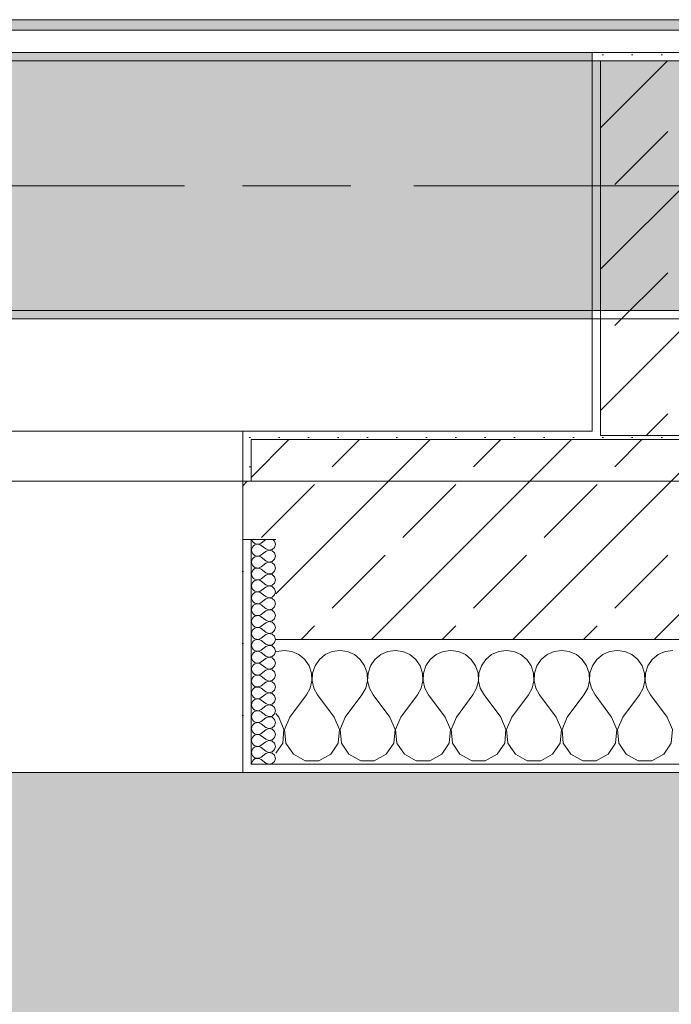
# Model space of a CAD drawing. Header units: metres. Extents: x -3.6 to 84.5, y -11 to 16.8.
# Tile 310 of 361: x 57.3 to 58.1, y -0.4 to 0.7. Entities that reach past the tile are written whole.
import ezdxf

# ---------------------------------------------------------------- set-up
doc = ezdxf.new("R2010")
doc.units = ezdxf.units.M
doc.header["$MEASUREMENT"] = 0
doc.linetypes.add('Achse', pattern=[0.2, 0.1, -0.05, 0, -0.05])
doc.linetypes.add('Strichlinie doppelt', pattern=[0.546806, 0.264583, -0.105833, 0.070556, -0.105833])
for name, color, linetype in [('302 - Elemente.Schraffur', 7, 'Continuous'), ('451 - Universal.Achsen Raster', 7, 'Continuous'), ('604 - Struktur.Wand Aussen', 7, 'Continuous'), ('607 - Struktur.Stütze', 7, 'Continuous'), ('608 - Struktur.Träger', 7, 'Continuous'), ('Neubau_653 - Abdeckung.TB Verkofferung', 7, 'Continuous')]:
    doc.layers.add(name, color=color, linetype=linetype)
pattern_1 = [(45, (0, 0), (-0.01767767, 0.01767767), [0, -0.025])]
pattern_2 = [(45, (0, 0), (-0.08485281, 0.08485281), []), (45, (-0.04243, 0.04243), (-0.08485281, 0.08485281), [0.09, -0.03])]
pattern_3 = [(0, (0, 0), (0, 0.08660254), [0, -0.05]), (0, (0.025, 0.0433), (0, 0.08660254), [0, -0.05])]

# ---------------------------------------------------------------- blocks, each defined once
blk = doc.blocks.new('*X90')
at = {"layer": '604 - Struktur.Wand Aussen', "color": 7, "linetype": 'Continuous', "lineweight": 5}
for p, q in [((57.5909, -0.0096), (57.59, -0.01)), ((57.6, -0.0083), (57.5909, -0.0096)), ((57.6091, -0.0096), (57.6, -0.0083)), ((57.6175, -0.0133), (57.6091, -0.0096)), ((57.6576, -0.0096), (57.6491, -0.0133)), ((57.6667, -0.0083), (57.6576, -0.0096)), ((57.6758, -0.0096), (57.6667, -0.0083)), ((57.6842, -0.0133), (57.6758, -0.0096)), ((57.7242, -0.0096), (57.7158, -0.0133)), ((57.7333, -0.0083), (57.7242, -0.0096)), ((57.7424, -0.0096), (57.7333, -0.0083)), ((57.7509, -0.0133), (57.7424, -0.0096)), ((57.7909, -0.0096), (57.7825, -0.0133)), ((57.8, -0.0083), (57.7909, -0.0096)), ((57.8091, -0.0096), (57.8, -0.0083)), ((57.8175, -0.0133), (57.8091, -0.0096)), ((57.8576, -0.0096), (57.8491, -0.0133)), ((57.8667, -0.0083), (57.8576, -0.0096)), ((57.8758, -0.0096), (57.8667, -0.0083)), ((57.8842, -0.0133), (57.8758, -0.0096)), ((57.9242, -0.0096), (57.9158, -0.0133)), ((57.9333, -0.0083), (57.9242, -0.0096)), ((57.9424, -0.0096), (57.9333, -0.0083)), ((57.9509, -0.0133), (57.9424, -0.0096)), ((57.9909, -0.0096), (57.9825, -0.0133)), ((58, -0.0083), (57.9909, -0.0096)), ((58.0091, -0.0096), (58, -0.0083)), ((58.0175, -0.0133), (58.0091, -0.0096)), ((58.0576, -0.0096), (58.0491, -0.0133)), ((58.0667, -0.0083), (58.0576, -0.0096)), ((57.6246, -0.0192), (57.6175, -0.0133)), ((57.6298, -0.0268), (57.6246, -0.0192)), ((57.6421, -0.0192), (57.6369, -0.0268)), ((57.6491, -0.0133), (57.6421, -0.0192)), ((57.6913, -0.0192), (57.6842, -0.0133)), ((57.6965, -0.0268), (57.6913, -0.0192)), ((57.7087, -0.0192), (57.7035, -0.0268)), ((57.7158, -0.0133), (57.7087, -0.0192)), ((57.7579, -0.0192), (57.7509, -0.0133)), ((57.7631, -0.0268), (57.7579, -0.0192)), ((57.7754, -0.0192), (57.7702, -0.0268)), ((57.7825, -0.0133), (57.7754, -0.0192)), ((57.8246, -0.0192), (57.8175, -0.0133)), ((57.8298, -0.0268), (57.8246, -0.0192)), ((57.8421, -0.0192), (57.8369, -0.0268)), ((57.8491, -0.0133), (57.8421, -0.0192)), ((57.8913, -0.0192), (57.8842, -0.0133)), ((57.8965, -0.0268), (57.8913, -0.0192)), ((57.9087, -0.0192), (57.9035, -0.0268)), ((57.9158, -0.0133), (57.9087, -0.0192)), ((57.9579, -0.0192), (57.9509, -0.0133)), ((57.9631, -0.0268), (57.9579, -0.0192)), ((57.9754, -0.0192), (57.9702, -0.0268)), ((57.9825, -0.0133), (57.9754, -0.0192)), ((58.0246, -0.0192), (58.0175, -0.0133)), ((58.0298, -0.0268), (58.0246, -0.0192)), ((58.0421, -0.0192), (58.0369, -0.0268)), ((58.0491, -0.0133), (58.0421, -0.0192)), ((57.6328, -0.0355), (57.6298, -0.0268)), ((57.6332, -0.0447), (57.6328, -0.0355)), ((57.6339, -0.0355), (57.6335, -0.0447)), ((57.6369, -0.0268), (57.6339, -0.0355)), ((57.6994, -0.0355), (57.6965, -0.0268)), ((57.6999, -0.0447), (57.6994, -0.0355)), ((57.7006, -0.0355), (57.7001, -0.0447)), ((57.7035, -0.0268), (57.7006, -0.0355)), ((57.7661, -0.0355), (57.7631, -0.0268)), ((57.7665, -0.0447), (57.7661, -0.0355)), ((57.7672, -0.0355), (57.7668, -0.0447)), ((57.7702, -0.0268), (57.7672, -0.0355)), ((57.8328, -0.0355), (57.8298, -0.0268)), ((57.8332, -0.0447), (57.8328, -0.0355)), ((57.8339, -0.0355), (57.8335, -0.0447)), ((57.8369, -0.0268), (57.8339, -0.0355)), ((57.8994, -0.0355), (57.8965, -0.0268)), ((57.8999, -0.0447), (57.8994, -0.0355)), ((57.9006, -0.0355), (57.9001, -0.0447)), ((57.9035, -0.0268), (57.9006, -0.0355)), ((57.9661, -0.0355), (57.9631, -0.0268)), ((57.9665, -0.0447), (57.9661, -0.0355)), ((57.9672, -0.0355), (57.9668, -0.0447)), ((57.9702, -0.0268), (57.9672, -0.0355)), ((58.0328, -0.0355), (58.0298, -0.0268)), ((58.0332, -0.0447), (58.0328, -0.0355)), ((58.0339, -0.0355), (58.0335, -0.0447)), ((58.0369, -0.0268), (58.0339, -0.0355)), ((57.6311, -0.0536), (57.6332, -0.0447)), ((57.6335, -0.0447), (57.6355, -0.0536)), ((57.6978, -0.0536), (57.6999, -0.0447)), ((57.7001, -0.0447), (57.7022, -0.0536)), ((57.7645, -0.0536), (57.7665, -0.0447)), ((57.7668, -0.0447), (57.7689, -0.0536)), ((57.8311, -0.0536), (57.8332, -0.0447)), ((57.8335, -0.0447), (57.8355, -0.0536)), ((57.8978, -0.0536), (57.8999, -0.0447)), ((57.9001, -0.0447), (57.9022, -0.0536)), ((57.9645, -0.0536), (57.9665, -0.0447)), ((57.9668, -0.0447), (57.9689, -0.0536)), ((58.0311, -0.0536), (58.0332, -0.0447)), ((58.0335, -0.0447), (58.0355, -0.0536)), ((57.6267, -0.0617), (57.6311, -0.0536)), ((57.6355, -0.0536), (57.64, -0.0617)), ((57.6933, -0.0617), (57.6978, -0.0536)), ((57.7022, -0.0536), (57.7067, -0.0617)), ((57.76, -0.0617), (57.7645, -0.0536)), ((57.7689, -0.0536), (57.7733, -0.0617)), ((57.8267, -0.0617), (57.8311, -0.0536)), ((57.8355, -0.0536), (57.84, -0.0617)), ((57.8933, -0.0617), (57.8978, -0.0536)), ((57.9022, -0.0536), (57.9067, -0.0617)), ((57.96, -0.0617), (57.9645, -0.0536)), ((57.9689, -0.0536), (57.9733, -0.0617)), ((58.0267, -0.0617), (58.0311, -0.0536)), ((58.0355, -0.0536), (58.04, -0.0617)), ((57.6067, -0.0883), (57.6267, -0.0617)), ((57.66, -0.0883), (57.64, -0.0617)), ((57.6733, -0.0883), (57.6933, -0.0617)), ((57.7267, -0.0883), (57.7067, -0.0617)), ((57.74, -0.0883), (57.76, -0.0617)), ((57.7933, -0.0883), (57.7733, -0.0617)), ((57.8067, -0.0883), (57.8267, -0.0617)), ((57.86, -0.0883), (57.84, -0.0617)), ((57.8733, -0.0883), (57.8933, -0.0617)), ((57.9267, -0.0883), (57.9067, -0.0617)), ((57.94, -0.0883), (57.96, -0.0617)), ((57.9933, -0.0883), (57.9733, -0.0617)), ((58.0067, -0.0883), (58.0267, -0.0617)), ((58.06, -0.0883), (58.04, -0.0617)), ((57.5933, -0.0883), (57.59, -0.0839)), ((57.5996, -0.1033), (57.5933, -0.0883)), ((57.6067, -0.0883), (57.6004, -0.1033)), ((57.6663, -0.1033), (57.66, -0.0883)), ((57.6733, -0.0883), (57.667, -0.1033)), ((57.733, -0.1033), (57.7267, -0.0883)), ((57.74, -0.0883), (57.7337, -0.1033)), ((57.7996, -0.1033), (57.7933, -0.0883)), ((57.8067, -0.0883), (57.8004, -0.1033)), ((57.8663, -0.1033), (57.86, -0.0883)), ((57.8733, -0.0883), (57.867, -0.1033)), ((57.933, -0.1033), (57.9267, -0.0883)), ((57.94, -0.0883), (57.9337, -0.1033)), ((57.9996, -0.1033), (57.9933, -0.0883)), ((58.0067, -0.0883), (58.0004, -0.1033)), ((58.0663, -0.1033), (58.06, -0.0883)), ((57.5981, -0.1195), (57.5996, -0.1033)), ((57.6004, -0.1033), (57.6019, -0.1195)), ((57.6648, -0.1195), (57.6663, -0.1033)), ((57.667, -0.1033), (57.6686, -0.1195)), ((57.7314, -0.1195), (57.733, -0.1033)), ((57.7337, -0.1033), (57.7352, -0.1195)), ((57.7981, -0.1195), (57.7996, -0.1033)), ((57.8004, -0.1033), (57.8019, -0.1195)), ((57.8648, -0.1195), (57.8663, -0.1033)), ((57.867, -0.1033), (57.8686, -0.1195)), ((57.9314, -0.1195), (57.933, -0.1033)), ((57.9337, -0.1033), (57.9352, -0.1195)), ((57.9981, -0.1195), (57.9996, -0.1033)), ((58.0004, -0.1033), (58.0019, -0.1195)), ((58.0648, -0.1195), (58.0663, -0.1033)), ((57.59, -0.1316), (57.5981, -0.1195)), ((57.6019, -0.1195), (57.6109, -0.133)), ((57.6558, -0.133), (57.6648, -0.1195)), ((57.6686, -0.1195), (57.6776, -0.133)), ((57.7224, -0.133), (57.7314, -0.1195)), ((57.7352, -0.1195), (57.7442, -0.133)), ((57.7891, -0.133), (57.7981, -0.1195)), ((57.8019, -0.1195), (57.8109, -0.133)), ((57.8558, -0.133), (57.8648, -0.1195)), ((57.8686, -0.1195), (57.8776, -0.133)), ((57.9224, -0.133), (57.9314, -0.1195)), ((57.9352, -0.1195), (57.9442, -0.133)), ((57.9891, -0.133), (57.9981, -0.1195)), ((58.0019, -0.1195), (58.0109, -0.133)), ((58.0558, -0.133), (58.0648, -0.1195)), ((57.6109, -0.133), (57.6252, -0.1407)), ((57.6252, -0.1407), (57.6415, -0.1407)), ((57.6415, -0.1407), (57.6558, -0.133)), ((57.6776, -0.133), (57.6919, -0.1407)), ((57.6919, -0.1407), (57.7081, -0.1407)), ((57.7081, -0.1407), (57.7224, -0.133)), ((57.7442, -0.133), (57.7585, -0.1407)), ((57.7585, -0.1407), (57.7748, -0.1407)), ((57.7748, -0.1407), (57.7891, -0.133)), ((57.8109, -0.133), (57.8252, -0.1407)), ((57.8252, -0.1407), (57.8415, -0.1407)), ((57.8415, -0.1407), (57.8558, -0.133)), ((57.8776, -0.133), (57.8919, -0.1407)), ((57.8919, -0.1407), (57.9081, -0.1407)), ((57.9081, -0.1407), (57.9224, -0.133)), ((57.9442, -0.133), (57.9585, -0.1407)), ((57.9585, -0.1407), (57.9748, -0.1407)), ((57.9748, -0.1407), (57.9891, -0.133)), ((58.0109, -0.133), (58.0252, -0.1407)), ((58.0252, -0.1407), (58.0415, -0.1407)), ((58.0415, -0.1407), (58.0558, -0.133))]:
    blk.add_line(p, q, dxfattribs=at)
blk = doc.blocks.new('*X120')
at = {"layer": '604 - Struktur.Wand Aussen', "color": 7, "linetype": 'Continuous', "lineweight": 5}
for p, q in [((57.5609, 0.125), (57.561, 0.1245)), ((57.561, 0.1245), (57.5618, 0.1227)), ((57.5618, 0.1227), (57.563, 0.1212)), ((57.563, 0.1212), (57.5647, 0.12)), ((57.5647, 0.1185), (57.563, 0.1174)), ((57.5647, 0.12), (57.5665, 0.1194)), ((57.5665, 0.1192), (57.5647, 0.1185)), ((57.5665, 0.1194), (57.5685, 0.1193)), ((57.5685, 0.1193), (57.5665, 0.1192)), ((57.5685, 0.1193), (57.5704, 0.1198)), ((57.5704, 0.1188), (57.5685, 0.1193)), ((57.5704, 0.1198), (57.5721, 0.1207)), ((57.5721, 0.1179), (57.5704, 0.1188)), ((57.5779, 0.125), (57.5721, 0.1207)), ((57.5882, 0.123), (57.5861, 0.125)), ((57.5893, 0.1193), (57.5882, 0.123)), ((57.5882, 0.1155), (57.5893, 0.1193)), ((57.561, 0.1141), (57.5607, 0.1121)), ((57.5607, 0.1121), (57.561, 0.1102)), ((57.5618, 0.1159), (57.561, 0.1141)), ((57.561, 0.1102), (57.5618, 0.1084)), ((57.563, 0.1174), (57.5618, 0.1159)), ((57.5618, 0.1084), (57.563, 0.1069)), ((57.563, 0.1069), (57.5647, 0.1058)), ((57.5779, 0.1136), (57.5721, 0.1179)), ((57.5779, 0.1107), (57.5721, 0.1064)), ((57.5779, 0.1136), (57.5815, 0.1122)), ((57.5815, 0.1121), (57.5779, 0.1107)), ((57.5815, 0.1122), (57.5853, 0.1129)), ((57.5853, 0.1114), (57.5815, 0.1121)), ((57.5853, 0.1129), (57.5882, 0.1155)), ((57.5882, 0.1088), (57.5853, 0.1114)), ((57.5893, 0.105), (57.5882, 0.1088)), ((57.561, 0.0998), (57.5607, 0.0979)), ((57.5607, 0.0979), (57.561, 0.0959)), ((57.5618, 0.1016), (57.561, 0.0998)), ((57.561, 0.0959), (57.5618, 0.0941)), ((57.563, 0.1031), (57.5618, 0.1016)), ((57.5647, 0.1042), (57.563, 0.1031)), ((57.5647, 0.1058), (57.5665, 0.1051)), ((57.5665, 0.1049), (57.5647, 0.1042)), ((57.5665, 0.1051), (57.5685, 0.105)), ((57.5685, 0.105), (57.5665, 0.1049)), ((57.5685, 0.105), (57.5704, 0.1055)), ((57.5704, 0.1045), (57.5685, 0.105)), ((57.5704, 0.1055), (57.5721, 0.1064)), ((57.5721, 0.1036), (57.5704, 0.1045)), ((57.5779, 0.0993), (57.5721, 0.1036)), ((57.5779, 0.0964), (57.5721, 0.0921)), ((57.5779, 0.0993), (57.5815, 0.0979)), ((57.5815, 0.0978), (57.5779, 0.0964)), ((57.5815, 0.0979), (57.5853, 0.0986)), ((57.5853, 0.0971), (57.5815, 0.0978)), ((57.5853, 0.0986), (57.5882, 0.1012)), ((57.5882, 0.0945), (57.5853, 0.0971)), ((57.5882, 0.1012), (57.5893, 0.105)), ((57.561, 0.0855), (57.5607, 0.0836)), ((57.5607, 0.0836), (57.561, 0.0816)), ((57.5618, 0.0873), (57.561, 0.0855)), ((57.5618, 0.0941), (57.563, 0.0926)), ((57.563, 0.0888), (57.5618, 0.0873)), ((57.563, 0.0926), (57.5647, 0.0915)), ((57.5647, 0.09), (57.563, 0.0888)), ((57.5647, 0.0915), (57.5665, 0.0908)), ((57.5665, 0.0906), (57.5647, 0.09)), ((57.5665, 0.0908), (57.5685, 0.0907)), ((57.5685, 0.0907), (57.5665, 0.0906)), ((57.5685, 0.0907), (57.5704, 0.0912)), ((57.5704, 0.0902), (57.5685, 0.0907)), ((57.5704, 0.0912), (57.5721, 0.0921)), ((57.5721, 0.0893), (57.5704, 0.0902)), ((57.5779, 0.085), (57.5721, 0.0893)), ((57.5779, 0.085), (57.5815, 0.0836)), ((57.5815, 0.0835), (57.5779, 0.0821)), ((57.5815, 0.0836), (57.5853, 0.0843)), ((57.5853, 0.0828), (57.5815, 0.0835)), ((57.5853, 0.0843), (57.5882, 0.087)), ((57.5882, 0.0802), (57.5853, 0.0828)), ((57.5893, 0.0907), (57.5882, 0.0945)), ((57.5882, 0.087), (57.5893, 0.0907)), ((57.561, 0.0712), (57.5607, 0.0693)), ((57.561, 0.0816), (57.5618, 0.0798)), ((57.5618, 0.073), (57.561, 0.0712)), ((57.5618, 0.0798), (57.563, 0.0783)), ((57.563, 0.0746), (57.5618, 0.073)), ((57.563, 0.0783), (57.5647, 0.0772)), ((57.5647, 0.0757), (57.563, 0.0746)), ((57.5647, 0.0772), (57.5665, 0.0766)), ((57.5665, 0.0763), (57.5647, 0.0757)), ((57.5665, 0.0766), (57.5685, 0.0765)), ((57.5685, 0.0764), (57.5665, 0.0763)), ((57.5685, 0.0765), (57.5704, 0.0769)), ((57.5704, 0.076), (57.5685, 0.0764)), ((57.5704, 0.0769), (57.5721, 0.0779)), ((57.5721, 0.075), (57.5704, 0.076)), ((57.5779, 0.0821), (57.5721, 0.0779)), ((57.5779, 0.0707), (57.5721, 0.075)), ((57.5853, 0.07), (57.5882, 0.0727)), ((57.5893, 0.0764), (57.5882, 0.0802)), ((57.5882, 0.0727), (57.5893, 0.0764)), ((57.5607, 0.0693), (57.561, 0.0673)), ((57.561, 0.0673), (57.5618, 0.0655)), ((57.5618, 0.0655), (57.563, 0.064)), ((57.563, 0.0603), (57.5618, 0.0588)), ((57.563, 0.064), (57.5647, 0.0629)), ((57.5647, 0.0614), (57.563, 0.0603)), ((57.5647, 0.0629), (57.5665, 0.0623)), ((57.5665, 0.062), (57.5647, 0.0614)), ((57.5665, 0.0623), (57.5685, 0.0622)), ((57.5685, 0.0621), (57.5665, 0.062)), ((57.5685, 0.0622), (57.5704, 0.0626)), ((57.5704, 0.0617), (57.5685, 0.0621)), ((57.5704, 0.0626), (57.5721, 0.0636)), ((57.5721, 0.0607), (57.5704, 0.0617)), ((57.5779, 0.0679), (57.5721, 0.0636)), ((57.5779, 0.0564), (57.5721, 0.0607)), ((57.5779, 0.0707), (57.5815, 0.0693)), ((57.5815, 0.0693), (57.5779, 0.0679)), ((57.5815, 0.0693), (57.5853, 0.07)), ((57.5853, 0.0685), (57.5815, 0.0693)), ((57.5882, 0.0659), (57.5853, 0.0685)), ((57.5893, 0.0621), (57.5882, 0.0659)), ((57.5882, 0.0584), (57.5893, 0.0621)), ((57.561, 0.057), (57.5607, 0.055)), ((57.5607, 0.055), (57.561, 0.053)), ((57.5618, 0.0588), (57.561, 0.057)), ((57.561, 0.053), (57.5618, 0.0512)), ((57.5618, 0.0512), (57.563, 0.0497)), ((57.563, 0.0497), (57.5647, 0.0486)), ((57.5647, 0.0486), (57.5665, 0.048)), ((57.5665, 0.0477), (57.5647, 0.0471)), ((57.5665, 0.048), (57.5685, 0.0479)), ((57.5685, 0.0478), (57.5665, 0.0477)), ((57.5685, 0.0479), (57.5704, 0.0483)), ((57.5704, 0.0474), (57.5685, 0.0478)), ((57.5704, 0.0483), (57.5721, 0.0493)), ((57.5721, 0.0464), (57.5704, 0.0474)), ((57.5779, 0.0536), (57.5721, 0.0493)), ((57.5779, 0.0564), (57.5815, 0.055)), ((57.5815, 0.055), (57.5779, 0.0536)), ((57.5815, 0.055), (57.5853, 0.0558)), ((57.5853, 0.0542), (57.5815, 0.055)), ((57.5853, 0.0558), (57.5882, 0.0584)), ((57.5882, 0.0516), (57.5853, 0.0542)), ((57.5893, 0.0479), (57.5882, 0.0516)), ((57.5882, 0.0441), (57.5893, 0.0479)), ((57.561, 0.0427), (57.5607, 0.0407)), ((57.5607, 0.0407), (57.561, 0.0388)), ((57.5618, 0.0445), (57.561, 0.0427)), ((57.561, 0.0388), (57.5618, 0.037)), ((57.563, 0.046), (57.5618, 0.0445)), ((57.5618, 0.037), (57.563, 0.0354)), ((57.5647, 0.0471), (57.563, 0.046)), ((57.5779, 0.0421), (57.5721, 0.0464)), ((57.5779, 0.0393), (57.5721, 0.035)), ((57.5779, 0.0421), (57.5815, 0.0407)), ((57.5815, 0.0407), (57.5779, 0.0393)), ((57.5815, 0.0407), (57.5853, 0.0415)), ((57.5853, 0.04), (57.5815, 0.0407)), ((57.5853, 0.0415), (57.5882, 0.0441)), ((57.5882, 0.0373), (57.5853, 0.04)), ((57.5893, 0.0336), (57.5882, 0.0373)), ((57.561, 0.0284), (57.5607, 0.0264)), ((57.5607, 0.0264), (57.561, 0.0245)), ((57.5618, 0.0302), (57.561, 0.0284)), ((57.561, 0.0245), (57.5618, 0.0227)), ((57.563, 0.0317), (57.5618, 0.0302)), ((57.563, 0.0354), (57.5647, 0.0343)), ((57.5647, 0.0328), (57.563, 0.0317)), ((57.5647, 0.0343), (57.5665, 0.0337)), ((57.5665, 0.0334), (57.5647, 0.0328)), ((57.5665, 0.0337), (57.5685, 0.0336)), ((57.5685, 0.0335), (57.5665, 0.0334)), ((57.5685, 0.0336), (57.5704, 0.034)), ((57.5704, 0.0331), (57.5685, 0.0335)), ((57.5704, 0.034), (57.5721, 0.035)), ((57.5721, 0.0321), (57.5704, 0.0331)), ((57.5779, 0.0279), (57.5721, 0.0321)), ((57.5779, 0.025), (57.5721, 0.0207)), ((57.5779, 0.0279), (57.5815, 0.0265)), ((57.5815, 0.0264), (57.5779, 0.025)), ((57.5815, 0.0265), (57.5853, 0.0272)), ((57.5853, 0.0257), (57.5815, 0.0264)), ((57.5853, 0.0272), (57.5882, 0.0298)), ((57.5882, 0.023), (57.5853, 0.0257)), ((57.5882, 0.0298), (57.5893, 0.0336)), ((57.561, 0.0141), (57.5607, 0.0121)), ((57.5607, 0.0121), (57.561, 0.0102)), ((57.5618, 0.0159), (57.561, 0.0141)), ((57.5618, 0.0227), (57.563, 0.0212)), ((57.563, 0.0174), (57.5618, 0.0159)), ((57.563, 0.0212), (57.5647, 0.02)), ((57.5647, 0.0185), (57.563, 0.0174)), ((57.5647, 0.02), (57.5665, 0.0194)), ((57.5665, 0.0192), (57.5647, 0.0185)), ((57.5665, 0.0194), (57.5685, 0.0193)), ((57.5685, 0.0193), (57.5665, 0.0192)), ((57.5685, 0.0193), (57.5704, 0.0198)), ((57.5704, 0.0188), (57.5685, 0.0193)), ((57.5704, 0.0198), (57.5721, 0.0207)), ((57.5721, 0.0179), (57.5704, 0.0188)), ((57.5779, 0.0136), (57.5721, 0.0179)), ((57.5779, 0.0136), (57.5815, 0.0122)), ((57.5815, 0.0121), (57.5779, 0.0107)), ((57.5815, 0.0122), (57.5853, 0.0129)), ((57.5853, 0.0114), (57.5815, 0.0121)), ((57.5853, 0.0129), (57.5882, 0.0155)), ((57.5893, 0.0193), (57.5882, 0.023)), ((57.5882, 0.0155), (57.5893, 0.0193)), ((57.561, 0.0102), (57.5618, 0.0084)), ((57.5618, 0.0016), (57.561, -0.0002)), ((57.5618, 0.0084), (57.563, 0.0069)), ((57.563, 0.0031), (57.5618, 0.0016)), ((57.563, 0.0069), (57.5647, 0.0058)), ((57.5647, 0.0042), (57.563, 0.0031)), ((57.5647, 0.0058), (57.5665, 0.0051)), ((57.5665, 0.0049), (57.5647, 0.0042)), ((57.5665, 0.0051), (57.5685, 0.005)), ((57.5685, 0.005), (57.5665, 0.0049)), ((57.5685, 0.005), (57.5704, 0.0055)), ((57.5704, 0.0045), (57.5685, 0.005)), ((57.5704, 0.0055), (57.5721, 0.0064)), ((57.5721, 0.0036), (57.5704, 0.0045)), ((57.5779, 0.0107), (57.5721, 0.0064)), ((57.5779, -0.0007), (57.5721, 0.0036)), ((57.5882, 0.0088), (57.5853, 0.0114)), ((57.5853, -0.0014), (57.5882, 0.0012)), ((57.5893, 0.005), (57.5882, 0.0088)), ((57.5882, 0.0012), (57.5893, 0.005)), ((57.561, -0.0002), (57.5607, -0.0021)), ((57.5607, -0.0021), (57.561, -0.0041)), ((57.561, -0.0041), (57.5618, -0.0059)), ((57.5618, -0.0059), (57.563, -0.0074)), ((57.563, -0.0112), (57.5618, -0.0127)), ((57.563, -0.0074), (57.5647, -0.0085)), ((57.5647, -0.01), (57.563, -0.0112)), ((57.5647, -0.0085), (57.5665, -0.0092)), ((57.5665, -0.0094), (57.5647, -0.01)), ((57.5665, -0.0092), (57.5685, -0.0093)), ((57.5685, -0.0093), (57.5665, -0.0094)), ((57.5685, -0.0093), (57.5704, -0.0088)), ((57.5704, -0.0098), (57.5685, -0.0093)), ((57.5704, -0.0088), (57.5721, -0.0079)), ((57.5721, -0.0107), (57.5704, -0.0098)), ((57.5779, -0.0036), (57.5721, -0.0079)), ((57.5779, -0.015), (57.5721, -0.0107)), ((57.5779, -0.0007), (57.5815, -0.0021)), ((57.5815, -0.0022), (57.5779, -0.0036)), ((57.5815, -0.0021), (57.5853, -0.0014)), ((57.5853, -0.0029), (57.5815, -0.0022)), ((57.5882, -0.0055), (57.5853, -0.0029)), ((57.5893, -0.0093), (57.5882, -0.0055)), ((57.5882, -0.013), (57.5893, -0.0093)), ((57.561, -0.0145), (57.5607, -0.0164)), ((57.5607, -0.0164), (57.561, -0.0184)), ((57.5618, -0.0127), (57.561, -0.0145)), ((57.561, -0.0184), (57.5618, -0.0202)), ((57.5618, -0.0202), (57.563, -0.0217)), ((57.563, -0.0217), (57.5647, -0.0228)), ((57.5647, -0.0228), (57.5665, -0.0234)), ((57.5665, -0.0234), (57.5685, -0.0235)), ((57.5685, -0.0236), (57.5665, -0.0237)), ((57.5685, -0.0235), (57.5704, -0.0231)), ((57.5704, -0.024), (57.5685, -0.0236)), ((57.5704, -0.0231), (57.5721, -0.0221)), ((57.5779, -0.0179), (57.5721, -0.0221)), ((57.5779, -0.015), (57.5815, -0.0164)), ((57.5815, -0.0165), (57.5779, -0.0179)), ((57.5815, -0.0164), (57.5853, -0.0157)), ((57.5853, -0.0172), (57.5815, -0.0165)), ((57.5853, -0.0157), (57.5882, -0.013)), ((57.5882, -0.0198), (57.5853, -0.0172)), ((57.5893, -0.0236), (57.5882, -0.0198)), ((57.5882, -0.0273), (57.5893, -0.0236)), ((57.561, -0.0288), (57.5607, -0.0307)), ((57.5607, -0.0307), (57.561, -0.0327)), ((57.5618, -0.027), (57.561, -0.0288)), ((57.561, -0.0327), (57.5618, -0.0345)), ((57.563, -0.0254), (57.5618, -0.027)), ((57.5618, -0.0345), (57.563, -0.036)), ((57.5647, -0.0243), (57.563, -0.0254)), ((57.5665, -0.0237), (57.5647, -0.0243)), ((57.5721, -0.025), (57.5704, -0.024)), ((57.5779, -0.0293), (57.5721, -0.025)), ((57.5779, -0.0321), (57.5721, -0.0364)), ((57.5779, -0.0293), (57.5815, -0.0307)), ((57.5815, -0.0307), (57.5779, -0.0321)), ((57.5815, -0.0307), (57.5853, -0.03)), ((57.5853, -0.0315), (57.5815, -0.0307)), ((57.5853, -0.03), (57.5882, -0.0273)), ((57.5882, -0.0341), (57.5853, -0.0315)), ((57.5893, -0.0379), (57.5882, -0.0341)), ((57.561, -0.043), (57.5607, -0.045)), ((57.5607, -0.045), (57.561, -0.047)), ((57.5618, -0.0412), (57.561, -0.043)), ((57.561, -0.047), (57.5618, -0.0488)), ((57.563, -0.0397), (57.5618, -0.0412)), ((57.563, -0.036), (57.5647, -0.0371)), ((57.5647, -0.0386), (57.563, -0.0397)), ((57.5647, -0.0371), (57.5665, -0.0377)), ((57.5665, -0.038), (57.5647, -0.0386)), ((57.5665, -0.0377), (57.5685, -0.0378)), ((57.5685, -0.0379), (57.5665, -0.038)), ((57.5685, -0.0378), (57.5704, -0.0374)), ((57.5704, -0.0383), (57.5685, -0.0379)), ((57.5704, -0.0374), (57.5721, -0.0364)), ((57.5721, -0.0393), (57.5704, -0.0383)), ((57.5779, -0.0436), (57.5721, -0.0393)), ((57.5779, -0.0464), (57.5721, -0.0507)), ((57.5779, -0.0436), (57.5815, -0.045)), ((57.5815, -0.045), (57.5779, -0.0464)), ((57.5815, -0.045), (57.5853, -0.0442)), ((57.5853, -0.0458), (57.5815, -0.045)), ((57.5853, -0.0442), (57.5882, -0.0416)), ((57.5882, -0.0484), (57.5853, -0.0458)), ((57.5882, -0.0416), (57.5893, -0.0379)), ((57.561, -0.0573), (57.5607, -0.0593)), ((57.5618, -0.0555), (57.561, -0.0573)), ((57.5618, -0.0488), (57.563, -0.0503)), ((57.563, -0.054), (57.5618, -0.0555)), ((57.563, -0.0503), (57.5647, -0.0514)), ((57.5647, -0.0529), (57.563, -0.054)), ((57.5647, -0.0514), (57.5665, -0.052)), ((57.5665, -0.0523), (57.5647, -0.0529)), ((57.5665, -0.052), (57.5685, -0.0521)), ((57.5685, -0.0522), (57.5665, -0.0523)), ((57.5685, -0.0521), (57.5704, -0.0517)), ((57.5704, -0.0526), (57.5685, -0.0522)), ((57.5704, -0.0517), (57.5721, -0.0507)), ((57.5721, -0.0536), (57.5704, -0.0526)), ((57.5779, -0.0579), (57.5721, -0.0536)), ((57.5779, -0.0579), (57.5815, -0.0593)), ((57.5815, -0.0593), (57.5853, -0.0585)), ((57.5853, -0.0585), (57.5882, -0.0559)), ((57.5893, -0.0521), (57.5882, -0.0484)), ((57.5882, -0.0559), (57.5893, -0.0521)), ((57.5607, -0.0593), (57.561, -0.0612)), ((57.561, -0.0612), (57.5618, -0.063)), ((57.5618, -0.0698), (57.561, -0.0716)), ((57.5618, -0.063), (57.563, -0.0646)), ((57.563, -0.0683), (57.5618, -0.0698)), ((57.563, -0.0646), (57.5647, -0.0657)), ((57.5647, -0.0672), (57.563, -0.0683)), ((57.5647, -0.0657), (57.5665, -0.0663)), ((57.5665, -0.0666), (57.5647, -0.0672)), ((57.5665, -0.0663), (57.5685, -0.0664)), ((57.5685, -0.0665), (57.5665, -0.0666)), ((57.5685, -0.0664), (57.5704, -0.066)), ((57.5704, -0.0669), (57.5685, -0.0665)), ((57.5704, -0.066), (57.5721, -0.065)), ((57.5721, -0.0679), (57.5704, -0.0669)), ((57.5779, -0.0607), (57.5721, -0.065)), ((57.5779, -0.0721), (57.5721, -0.0679)), ((57.5815, -0.0593), (57.5779, -0.0607)), ((57.5853, -0.06), (57.5815, -0.0593)), ((57.5882, -0.0627), (57.5853, -0.06)), ((57.5853, -0.0728), (57.5882, -0.0702)), ((57.5893, -0.0664), (57.5882, -0.0627)), ((57.5882, -0.0702), (57.5893, -0.0664)), ((57.561, -0.0716), (57.5607, -0.0736)), ((57.5607, -0.0736), (57.561, -0.0755)), ((57.561, -0.0755), (57.5618, -0.0773)), ((57.5618, -0.0773), (57.563, -0.0788)), ((57.563, -0.0826), (57.5618, -0.0841)), ((57.563, -0.0788), (57.5647, -0.08)), ((57.5647, -0.0815), (57.563, -0.0826)), ((57.5647, -0.08), (57.5665, -0.0806)), ((57.5665, -0.0808), (57.5647, -0.0815)), ((57.5665, -0.0806), (57.5685, -0.0807)), ((57.5685, -0.0807), (57.5665, -0.0808)), ((57.5685, -0.0807), (57.5704, -0.0802)), ((57.5704, -0.0812), (57.5685, -0.0807)), ((57.5704, -0.0802), (57.5721, -0.0793)), ((57.5721, -0.0821), (57.5704, -0.0812)), ((57.5779, -0.075), (57.5721, -0.0793)), ((57.5779, -0.0864), (57.5721, -0.0821)), ((57.5779, -0.0721), (57.5815, -0.0735)), ((57.5815, -0.0736), (57.5779, -0.075)), ((57.5815, -0.0735), (57.5853, -0.0728)), ((57.5853, -0.0743), (57.5815, -0.0736)), ((57.5882, -0.077), (57.5853, -0.0743)), ((57.5893, -0.0807), (57.5882, -0.077)), ((57.5882, -0.0845), (57.5893, -0.0807)), ((57.561, -0.0859), (57.5607, -0.0879)), ((57.5607, -0.0879), (57.561, -0.0898)), ((57.5618, -0.0841), (57.561, -0.0859)), ((57.561, -0.0898), (57.5618, -0.0916)), ((57.5618, -0.0916), (57.563, -0.0931)), ((57.563, -0.0931), (57.5647, -0.0942)), ((57.5647, -0.0942), (57.5665, -0.0949)), ((57.5685, -0.095), (57.5704, -0.0945)), ((57.5704, -0.0945), (57.5721, -0.0936)), ((57.5779, -0.0893), (57.5721, -0.0936)), ((57.5779, -0.0864), (57.5815, -0.0878)), ((57.5815, -0.0879), (57.5779, -0.0893)), ((57.5815, -0.0878), (57.5853, -0.0871)), ((57.5853, -0.0886), (57.5815, -0.0879)), ((57.5853, -0.0871), (57.5882, -0.0845)), ((57.5882, -0.0912), (57.5853, -0.0886)), ((57.5893, -0.095), (57.5882, -0.0912)), ((57.561, -0.1002), (57.5607, -0.1021)), ((57.5607, -0.1021), (57.561, -0.1041)), ((57.5618, -0.0984), (57.561, -0.1002)), ((57.561, -0.1041), (57.5618, -0.1059)), ((57.563, -0.0969), (57.5618, -0.0984)), ((57.5618, -0.1059), (57.563, -0.1074)), ((57.5647, -0.0958), (57.563, -0.0969)), ((57.5665, -0.0951), (57.5647, -0.0958)), ((57.5665, -0.0949), (57.5685, -0.095)), ((57.5685, -0.095), (57.5665, -0.0951)), ((57.5704, -0.0955), (57.5685, -0.095)), ((57.5721, -0.0964), (57.5704, -0.0955)), ((57.5779, -0.1007), (57.5721, -0.0964)), ((57.5779, -0.1036), (57.5721, -0.1079)), ((57.5779, -0.1007), (57.5815, -0.1021)), ((57.5815, -0.1022), (57.5779, -0.1036)), ((57.5815, -0.1021), (57.5853, -0.1014)), ((57.5853, -0.1029), (57.5815, -0.1022)), ((57.5853, -0.1014), (57.5882, -0.0988)), ((57.5882, -0.1055), (57.5853, -0.1029)), ((57.5882, -0.0988), (57.5893, -0.095)), ((57.5893, -0.1093), (57.5882, -0.1055)), ((57.561, -0.1145), (57.5607, -0.1164)), ((57.5607, -0.1164), (57.561, -0.1184)), ((57.5618, -0.1127), (57.561, -0.1145)), ((57.563, -0.1112), (57.5618, -0.1127)), ((57.563, -0.1074), (57.5647, -0.1085)), ((57.5647, -0.11), (57.563, -0.1112)), ((57.5647, -0.1085), (57.5665, -0.1092)), ((57.5665, -0.1094), (57.5647, -0.11)), ((57.5665, -0.1092), (57.5685, -0.1093)), ((57.5685, -0.1093), (57.5665, -0.1094)), ((57.5685, -0.1093), (57.5704, -0.1088)), ((57.5704, -0.1098), (57.5685, -0.1093)), ((57.5704, -0.1088), (57.5721, -0.1079)), ((57.5721, -0.1107), (57.5704, -0.1098)), ((57.5779, -0.115), (57.5721, -0.1107)), ((57.5779, -0.1179), (57.5721, -0.1221)), ((57.5779, -0.115), (57.5815, -0.1164)), ((57.5815, -0.1165), (57.5779, -0.1179)), ((57.5815, -0.1164), (57.5853, -0.1157)), ((57.5853, -0.1172), (57.5815, -0.1165)), ((57.5853, -0.1157), (57.5882, -0.113)), ((57.5882, -0.1198), (57.5853, -0.1172)), ((57.5882, -0.113), (57.5893, -0.1093)), ((57.561, -0.1288), (57.5607, -0.1307)), ((57.561, -0.1184), (57.5618, -0.1202)), ((57.5618, -0.127), (57.561, -0.1288)), ((57.5618, -0.1202), (57.563, -0.1217)), ((57.563, -0.1254), (57.5618, -0.127)), ((57.563, -0.1217), (57.5647, -0.1228)), ((57.5647, -0.1243), (57.563, -0.1254)), ((57.5647, -0.1228), (57.5665, -0.1234)), ((57.5665, -0.1237), (57.5647, -0.1243)), ((57.5665, -0.1234), (57.5685, -0.1235)), ((57.5685, -0.1236), (57.5665, -0.1237)), ((57.5685, -0.1235), (57.5704, -0.1231)), ((57.5704, -0.124), (57.5685, -0.1236)), ((57.5704, -0.1231), (57.5721, -0.1221)), ((57.5721, -0.125), (57.5704, -0.124)), ((57.5779, -0.1293), (57.5721, -0.125)), ((57.5779, -0.1293), (57.5815, -0.1307)), ((57.5815, -0.1307), (57.5853, -0.13)), ((57.5853, -0.13), (57.5882, -0.1273)), ((57.5893, -0.1236), (57.5882, -0.1198)), ((57.5882, -0.1273), (57.5893, -0.1236)), ((57.5607, -0.1307), (57.561, -0.1327)), ((57.561, -0.1327), (57.5618, -0.1345)), ((57.5618, -0.1412), (57.561, -0.143)), ((57.5618, -0.1345), (57.563, -0.136)), ((57.563, -0.1397), (57.5618, -0.1412)), ((57.563, -0.136), (57.5647, -0.1371)), ((57.5647, -0.1386), (57.563, -0.1397)), ((57.5647, -0.1371), (57.5665, -0.1377)), ((57.5665, -0.138), (57.5647, -0.1386)), ((57.5665, -0.1377), (57.5685, -0.1378)), ((57.5685, -0.1379), (57.5665, -0.138)), ((57.5685, -0.1378), (57.5704, -0.1374)), ((57.5704, -0.1383), (57.5685, -0.1379)), ((57.5704, -0.1374), (57.5721, -0.1364)), ((57.5721, -0.1393), (57.5704, -0.1383)), ((57.5779, -0.1321), (57.5721, -0.1364)), ((57.5779, -0.1436), (57.5721, -0.1393)), ((57.5815, -0.1307), (57.5779, -0.1321)), ((57.5853, -0.1315), (57.5815, -0.1307)), ((57.5882, -0.1341), (57.5853, -0.1315)), ((57.5853, -0.1442), (57.5882, -0.1416)), ((57.5893, -0.1379), (57.5882, -0.1341)), ((57.5882, -0.1416), (57.5893, -0.1379)), ((57.561, -0.143), (57.5607, -0.145)), ((57.5779, -0.1436), (57.5815, -0.145)), ((57.5815, -0.145), (57.5853, -0.1442))]:
    blk.add_line(p, q, dxfattribs=at)

msp = doc.modelspace()

# ---------------------------------------------------------------- hatches: boundary and pattern name
at = {"layer": '302 - Elemente.Schraffur', "linetype": 'Continuous', "lineweight": 0, "true_color": 0x282828}
msp.add_hatch(color=250, dxfattribs=at).paths.add_polyline_path([(55.22, -3.31), (62.435, -3.31), (62.435, -0.155), (55.22, -0.155)])
at = {"layer": '604 - Struktur.Wand Aussen', "linetype": 'Continuous', "lineweight": 0, "true_color": 0x000000}
h = msp.add_hatch(dxfattribs=at)
h.set_pattern_fill('Gips_0001', color=18, style=0, pattern_type=2)
h.set_pattern_definition(pattern_1)
h.paths.add_polyline_path([(57.56, 0.255), (57.55, 0.255), (57.55, 0.195), (57.56, 0.195)])
h = msp.add_hatch(dxfattribs=at)
h.set_pattern_fill('Gips_0001', color=18, style=0, pattern_type=2)
h.set_pattern_definition(pattern_1)
h.paths.add_polyline_path([(57.56, 0.245), (57.97, 0.245), (57.97, 0.255), (57.56, 0.255)])
h = msp.add_hatch(dxfattribs=at)
h.set_pattern_fill('Beton__Stahlbeton_0001', color=18, style=0, pattern_type=2)
h.set_pattern_definition(pattern_2)
h.paths.add_polyline_path([(57.56, 0.195), (57.55, 0.195), (57.55, 0.125), (57.56, 0.125), (57.59, 0.125), (57.59, 0.005), (58.69, 0.005), (58.69, 0.125), (58.72, 0.125), (58.73, 0.125), (58.73, 0.195), (58.72, 0.195), (58.72, 0.245), (57.56, 0.245)])
h = msp.add_hatch(dxfattribs=at)
h.set_pattern_fill('Verputz_0001', color=18, style=0, pattern_type=2)
h.set_pattern_definition(pattern_3)
h.paths.add_polyline_path([(57.56, -0.155), (57.56, 0.125), (57.55, 0.125), (57.55, -0.155)])
h = msp.add_hatch(dxfattribs=at)
h.set_pattern_fill('Verputz_0001', color=18, style=0, pattern_type=2)
h.set_pattern_definition(pattern_3)
h.paths.add_polyline_path([(57.56, -0.155), (58.72, -0.155), (58.72, -0.145), (57.56, -0.145)])
at = {"layer": '607 - Struktur.Stütze', "linetype": 'Continuous', "lineweight": 0, "true_color": 0x000000}
h = msp.add_hatch(dxfattribs=at)
h.set_pattern_fill('Gips_0001', color=18, style=0, pattern_type=2)
h.set_pattern_definition(pattern_1)
h.paths.add_polyline_path([(57.97, 0.71), (57.97, 0.255), (57.98, 0.255), (57.98, 0.7), (58.065, 0.7), (58.065, 0.71)])
h = msp.add_hatch(dxfattribs=at)
h.set_pattern_fill('Beton__Stahlbeton_0001', color=18, style=0, pattern_type=2)
h.set_pattern_definition(pattern_2)
h.paths.add_polyline_path([(57.98, 0.25), (58.28, 0.25), (58.28, 0.7), (57.98, 0.7)])
h = msp.add_hatch(dxfattribs=at)
h.set_pattern_fill('Gips_0001', color=18, style=0, pattern_type=2)
h.set_pattern_definition(pattern_1)
h.paths.add_polyline_path([(57.97, 0.255), (57.97, 0.245), (58.29, 0.245), (58.29, 0.255), (58.28, 0.255), (58.28, 0.25), (57.98, 0.25), (57.98, 0.255)])
at = {"layer": '608 - Struktur.Träger', "linetype": 'Continuous', "lineweight": 0, "true_color": 0x000000}
h = msp.add_hatch(dxfattribs=at)
h.set_pattern_fill('Gips_0001', color=18, style=0, pattern_type=2)
h.set_pattern_definition(pattern_1)
h.paths.add_polyline_path([(54.69, 0.7), (57.97, 0.7), (57.97, 0.71), (54.69, 0.71)])
h = msp.add_hatch(dxfattribs=at)
h.set_pattern_fill('Beton__Stahlbeton_0001', color=18, style=0, pattern_type=2)
h.set_pattern_definition(pattern_2)
h.paths.add_polyline_path([(0.69, 0.7), (0.38, 0.7), (0.38, 0.4), (0.69, 0.4), (3.97, 0.4), (4.29, 0.4), (7.57, 0.4), (7.89, 0.4), (11.17, 0.4), (11.49, 0.4), (14.77, 0.4), (15.09, 0.4), (18.37, 0.4), (18.69, 0.4), (21.97, 0.4), (22.29, 0.4), (25.57, 0.4), (25.89, 0.4), (29.17, 0.4), (29.49, 0.4), (32.77, 0.4), (33.09, 0.4), (36.37, 0.4), (36.69, 0.4), (39.97, 0.4), (40.29, 0.4), (43.57, 0.4), (43.89, 0.4), (47.17, 0.4), (47.49, 0.4), (50.77, 0.4), (51.09, 0.4), (54.37, 0.4), (54.69, 0.4), (57.97, 0.4), (58.29, 0.4), (61.57, 0.4), (61.88, 0.4), (61.88, 0.7), (61.57, 0.7), (58.29, 0.7), (57.97, 0.7), (54.69, 0.7), (54.37, 0.7), (51.09, 0.7), (50.77, 0.7), (47.49, 0.7), (47.17, 0.7), (43.89, 0.7), (43.57, 0.7), (40.29, 0.7), (39.9, 0.7), (36.69, 0.7), (36.37, 0.7), (33.09, 0.7), (32.77, 0.7), (29.49, 0.7), (29.17, 0.7), (25.89, 0.7), (25.57, 0.7), (22.29, 0.7), (21.97, 0.7), (18.69, 0.7), (18.37, 0.7), (15.09, 0.7), (14.77, 0.7), (11.49, 0.7), (11.17, 0.7), (7.89, 0.7), (7.57, 0.7), (4.29, 0.7), (3.97, 0.7)])
h = msp.add_hatch(dxfattribs=at)
h.set_pattern_fill('Gips_0001', color=18, style=0, pattern_type=2)
h.set_pattern_definition(pattern_1)
h.paths.add_polyline_path([(57.97, 0.4), (54.69, 0.4), (54.69, 0.39), (57.97, 0.39)])
at = {"layer": 'Neubau_653 - Abdeckung.TB Verkofferung', "linetype": 'Continuous', "lineweight": 0, "true_color": 0x000000}
h = msp.add_hatch(dxfattribs=at)
h.set_pattern_fill('Gips_0001', color=18, style=0, pattern_type=2)
h.set_pattern_definition(pattern_1)
h.paths.add_polyline_path([(51.115, 0.737), (62.025, 0.737), (62.025, 0.7495), (51.115, 0.7495)])

# ---------------------------------------------------------------- linework, layer by layer
at = {"layer": '451 - Universal.Achsen Raster', "color": 160, "linetype": 'Strichlinie doppelt', "lineweight": 9, "true_color": 0x3232ff}
msp.add_line((64.935, 0.55), (-3.175, 0.55), dxfattribs=at)
at = {"layer": '604 - Struktur.Wand Aussen', "color": 7, "linetype": 'Continuous', "lineweight": 13}
for p, q in [((57.55, 0.255), (55.15, 0.255)), ((58.72, 0.245), (57.56, 0.245)), ((57.56, 0.245), (57.56, 0.195)), ((57.55, 0.125), (57.55, 0.195)), ((57.59, 0.005), (58.69, 0.005)), ((55.15, -0.155), (57.55, -0.155))]:
    msp.add_line(p, q, dxfattribs=at)
at = {"layer": '604 - Struktur.Wand Aussen', "color": 7, "linetype": 'Continuous', "lineweight": 5}
for p, q in [((57.55, 0.245), (57.55, 0.255)), ((57.56, 0.255), (57.55, 0.255)), ((57.55, 0.195), (57.55, 0.245)), ((57.56, 0.195), (57.55, 0.195)), ((57.55, 0.005), (57.55, 0.125)), ((57.56, 0.125), (57.55, 0.125)), ((57.59, 0.125), (57.56, 0.125)), ((57.56, 0.125), (57.56, -0.145)), ((57.56, -0.145), (57.56, 0.125)), ((57.55, -0.005), (57.55, 0.005)), ((57.55, -0.145), (57.55, -0.005)), ((57.55, -0.155), (57.55, -0.145)), ((57.59, -0.145), (57.56, -0.145)), ((57.59, -0.145), (58.69, -0.145)), ((57.56, -0.155), (57.55, -0.155))]:
    msp.add_line(p, q, dxfattribs=at)
at = {"layer": '604 - Struktur.Wand Aussen', "color": 7, "linetype": 'Continuous', "lineweight": 5, "flags": 128}
for points in [[(57.97, 0.255), (57.56, 0.255)], [(57.56, -0.155), (58.72, -0.155)]]:
    msp.add_lwpolyline(points, dxfattribs=at)
at = {"layer": '607 - Struktur.Stütze', "color": 7, "linetype": 'Continuous', "lineweight": 5, "flags": 128}
msp.add_lwpolyline([(58.065, 0.71), (57.97, 0.71), (57.97, 0.255)], dxfattribs=at)
at = {"layer": '607 - Struktur.Stütze', "color": 7, "linetype": 'Continuous', "lineweight": 13, "flags": 128}
msp.add_lwpolyline([(57.98, 0.25), (58.28, 0.25), (58.28, 0.7), (57.98, 0.7)], close=True, dxfattribs=at)
at = {"layer": '608 - Struktur.Träger', "color": 7, "linetype": 'Continuous', "lineweight": 13}
for p, q in [((0.38, 0.71), (61.88, 0.71)), ((57.97, 0.7), (54.69, 0.7)), ((58.29, 0.7), (57.97, 0.7)), ((0.38, 0.39), (61.88, 0.39))]:
    msp.add_line(p, q, dxfattribs=at)
at = {"layer": '608 - Struktur.Träger', "color": 7, "linetype": 'Continuous', "lineweight": 5}
for p, q in [((57.97, 0.71), (54.69, 0.71)), ((57.97, 0.71), (57.97, 0.7)), ((57.97, 0.4), (57.97, 0.39)), ((57.97, 0.39), (54.69, 0.39))]:
    msp.add_line(p, q, dxfattribs=at)
at = {"layer": '608 - Struktur.Träger', "color": 7, "linetype": 'Achse', "lineweight": 9}
msp.add_line((0.38, 0.55), (61.88, 0.55), dxfattribs=at)
at = {"layer": '608 - Struktur.Träger', "color": 7, "linetype": 'Continuous', "lineweight": 13, "flags": 128}
msp.add_lwpolyline([(61.88, 0.4), (61.57, 0.4), (58.29, 0.4), (57.97, 0.4), (54.69, 0.4), (54.37, 0.4), (51.09, 0.4), (50.77, 0.4), (47.49, 0.4)], dxfattribs=at)
at = {"layer": 'Neubau_653 - Abdeckung.TB Verkofferung', "color": 1, "linetype": 'Continuous', "lineweight": 9}
for p, q in [((51.115, 0.7495), (62.025, 0.7495)), ((51.115, 0.195), (62.025, 0.195))]:
    msp.add_line(p, q, dxfattribs=at)
at = {"layer": 'Neubau_653 - Abdeckung.TB Verkofferung', "color": 1, "linetype": 'Continuous', "lineweight": 5}
for p, q in [((62.025, 0.7495), (51.115, 0.7495)), ((62.025, 0.737), (51.115, 0.737)), ((62.025, 0.71), (51.115, 0.71))]:
    msp.add_line(p, q, dxfattribs=at)

# ---------------------------------------------------------------- block references
at = {"layer": '604 - Struktur.Wand Aussen', "color": 7, "lineweight": 18}
for name in ['*X120', '*X90']:
    msp.add_blockref(name, (0, 0), dxfattribs=at)

doc.saveas('drawing.dxf')
